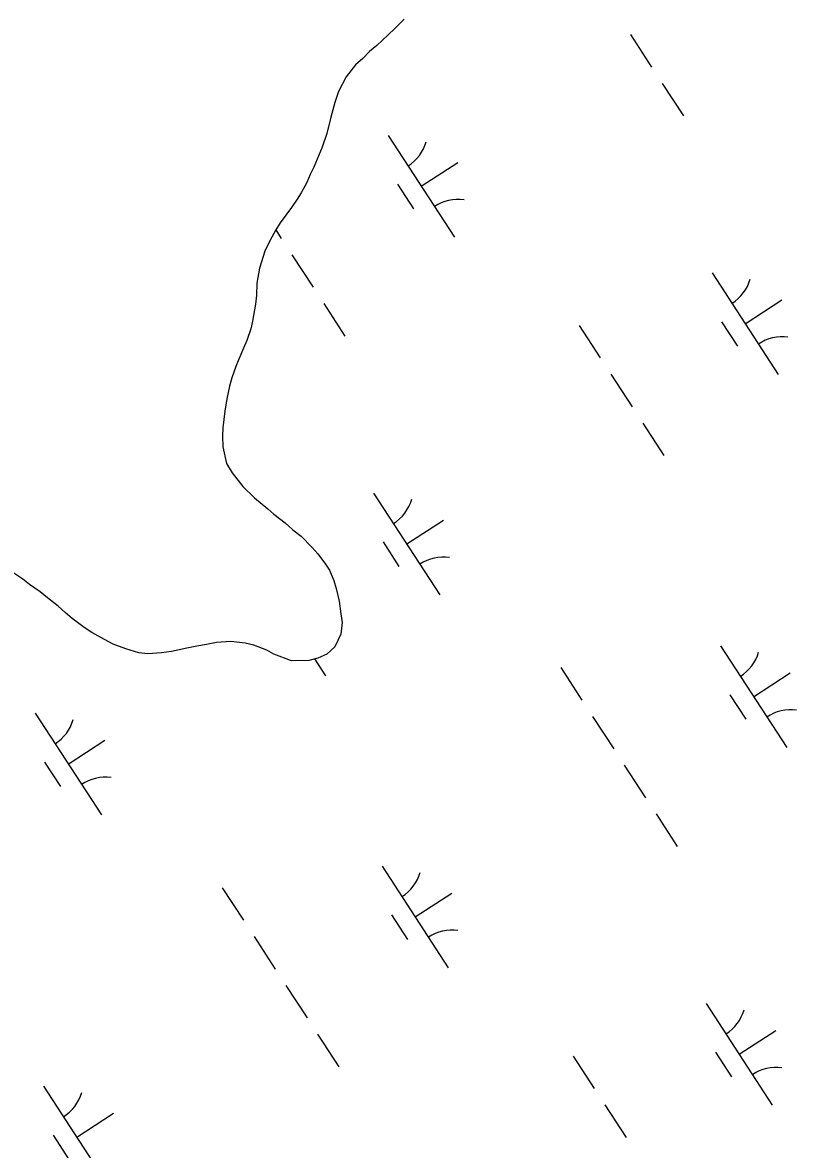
# Model space of a CAD drawing. Extents: x 3953924 to 3974542, y 193747 to 216192.
# Drawn here: x 3962753.2 to 3963071.9, y 210753.3 to 211217.7 of the extents above; entities that cross this region are included whole.
import ezdxf

# ---------------------------------------------------------------- set-up
doc = ezdxf.new("R2010")
doc.units = 0
doc.layers.add('V-TOPO-SHOR', color=7, linetype='Continuous')
doc.layers.add('V-WETL-SWMP', color=7, linetype='Continuous')

msp = doc.modelspace()

# ---------------------------------------------------------------- linework, layer by layer
at = {"layer": 'V-TOPO-SHOR'}
for points in [[(3962910.27, 211219.15), (3962906.46, 211215.26), (3962903.74, 211212.58), (3962899.11, 211208.3), (3962895.99, 211205.76), (3962893.27, 211202.94), (3962890.27, 211200.26), (3962886.46, 211195.3), (3962883.3, 211189.24), (3962881.78, 211184.8), (3962880.12, 211178.74), (3962879.28, 211175.37), (3962878.44, 211172), (3962876.51, 211166.34), (3962875.14, 211163.11), (3962873.07, 211158.13), (3962871.56, 211155.04), (3962870.19, 211151.81), (3962867.86, 211147.5)], [(3962867.86, 211147.5), (3962866.22, 211144.95), (3962863.9, 211141.46), (3962859.26, 211135.15), (3962857.48, 211132.33), (3962855.01, 211127.75), (3962852.96, 211123.45), (3962850.74, 211116.44), (3962849.62, 211110.24), (3962849.58, 211105.38), (3962849.14, 211101.61), (3962847.88, 211094.59), (3962847.18, 211091.49), (3962845.52, 211086.64), (3962844.14, 211083.55), (3962842.22, 211078.97), (3962840.98, 211076.01), (3962839.32, 211071.3), (3962838.35, 211067.93), (3962837.23, 211062.67), (3962836.52, 211057.55), (3962835.66, 211050.67), (3962835.5, 211047.29), (3962835.6, 211042.84), (3962837.16, 211035.94), (3962839.43, 211032.14), (3962843.84, 211026.57), (3962848.67, 211021.81), (3962854.17, 211017.31), (3962856.72, 211015.13), (3962861.28, 211011.58), (3962864.5, 211008.72), (3962867.85, 211006), (3962872.28, 211001.51), (3962874.82, 210998.79), (3962877.89, 210994.58), (3962879.63, 210992), (3962881.35, 210987.8), (3962882.27, 210984.42), (3962883.58, 210979.28), (3962884.22, 210974.01), (3962884.73, 210970.49), (3962884.29, 210965.63), (3962881.82, 210960.39), (3962878.42, 210957.44), (3962874.76, 210955.85), (3962871.11, 210954.8), (3962863.95, 210954.72), (3962856.68, 210957.47), (3962853.72, 210959.12), (3962848.47, 210961.18), (3962844.83, 210962.02), (3962838.9, 210962.61), (3962833.09, 210962.24), (3962828.9, 210961.47), (3962824.97, 210960.69), (3962820.78, 210959.91), (3962814.56, 210958.47), (3962810.37, 210957.96), (3962804.7, 210957.6), (3962801.05, 210958.04), (3962795.67, 210959.56), (3962790.41, 210961.49), (3962786.92, 210963.41), (3962781.68, 210966.42), (3962778.58, 210968.47), (3962773.62, 210972.15), (3962770.67, 210974.61), (3962767.85, 210977.19), (3962763.42, 210980.6), (3962760.47, 210983.06), (3962756.04, 210986.2), (3962753.22, 210988.38), (3962748.78, 210991.38)]]:
    msp.add_lwpolyline(points, dxfattribs=at)
at = {"layer": 'V-WETL-SWMP'}
for p, q in [((3962910.27, 211219.15), (3962906.46, 211215.26)), ((3962903.73, 211212.58), (3962899.11, 211208.3)), ((3962906.46, 211215.26), (3962903.73, 211212.58)), ((3963003.5, 211212.76), (3963012.23, 211199.35)), ((3962899.11, 211208.3), (3962895.99, 211205.76)), ((3962893.26, 211202.94), (3962890.27, 211200.26)), ((3962895.99, 211205.76), (3962893.26, 211202.94)), ((3962890.27, 211200.26), (3962886.45, 211195.3)), ((3962886.45, 211195.3), (3962883.3, 211189.24)), ((3962883.3, 211189.24), (3962881.78, 211184.8)), ((3963016.59, 211192.64), (3963025.32, 211179.23)), ((3962881.78, 211184.8), (3962880.12, 211178.74)), ((3962880.12, 211178.74), (3962878.44, 211172)), ((3962878.44, 211172), (3962876.51, 211166.34)), ((3962903.73, 211171.17), (3962931, 211129.27)), ((3962876.51, 211166.34), (3962875.14, 211163.11)), ((3962875.14, 211163.11), (3962873.07, 211158.13)), ((3962873.07, 211158.13), (3962871.56, 211155.04)), ((3962917.36, 211150.22), (3962932.45, 211160.04)), ((3962870.19, 211151.81), (3962867.86, 211147.51)), ((3962871.56, 211155.04), (3962870.19, 211151.81)), ((3962867.86, 211147.51), (3962866.22, 211144.95)), ((3962907.63, 211151.04), (3962914.17, 211140.98)), ((3962866.22, 211144.95), (3962863.9, 211141.46)), ((3962863.9, 211141.46), (3962859.26, 211135.15)), ((3962859.26, 211135.15), (3962857.48, 211132.33)), ((3962857.48, 211132.33), (3962855.02, 211127.75)), ((3962857.43, 211132.24), (3962859.73, 211128.72)), ((3962852.96, 211123.45), (3962850.74, 211116.45)), ((3962855.02, 211127.75), (3962852.96, 211123.45)), ((3962864.09, 211122.01), (3962872.82, 211108.6)), ((3962850.74, 211116.45), (3962849.62, 211110.24)), ((3963037.15, 211114.55), (3963064.42, 211072.65)), ((3962849.62, 211110.24), (3962849.58, 211105.38)), ((3962849.58, 211105.38), (3962849.14, 211101.6)), ((3962849.14, 211101.6), (3962847.88, 211094.59)), ((3962877.19, 211101.9), (3962885.91, 211088.49)), ((3963050.79, 211093.6), (3963065.87, 211103.42)), ((3962847.18, 211091.49), (3962845.52, 211086.64)), ((3962847.88, 211094.59), (3962847.18, 211091.49)), ((3962982.39, 211092.88), (3962991.12, 211079.47)), ((3963041.05, 211094.42), (3963047.59, 211084.36)), ((3962845.52, 211086.64), (3962844.14, 211083.55)), ((3962844.14, 211083.55), (3962842.22, 211078.97)), ((3962842.22, 211078.97), (3962840.98, 211076.01)), ((3962840.98, 211076.01), (3962839.33, 211071.3)), ((3962995.48, 211072.76), (3963004.21, 211059.35)), ((3962838.35, 211067.93), (3962837.23, 211062.67)), ((3962839.33, 211071.3), (3962838.35, 211067.93)), ((3962837.23, 211062.67), (3962836.52, 211057.55)), ((3962836.52, 211057.55), (3962835.66, 211050.67)), ((3962835.66, 211050.67), (3962835.5, 211047.29)), ((3963008.58, 211052.65), (3963017.31, 211039.24)), ((3962835.5, 211047.29), (3962835.6, 211042.84)), ((3962835.6, 211042.84), (3962837.16, 211035.94)), ((3962837.16, 211035.94), (3962839.43, 211032.14)), ((3962839.43, 211032.14), (3962843.84, 211026.57)), ((3962843.84, 211026.57), (3962848.67, 211021.81)), ((3962848.67, 211021.81), (3962854.17, 211017.31)), ((3962897.74, 211023.81), (3962925.02, 210981.91)), ((3962854.17, 211017.31), (3962856.72, 211015.13)), ((3962856.72, 211015.13), (3962861.28, 211011.58)), ((3962911.38, 211002.86), (3962926.47, 211012.68)), ((3962861.28, 211011.58), (3962864.5, 211008.72)), ((3962864.5, 211008.72), (3962867.85, 211006)), ((3962867.85, 211006), (3962872.28, 211001.51)), ((3962901.64, 211003.68), (3962908.19, 210993.62)), ((3962872.28, 211001.51), (3962874.82, 210998.79)), ((3962874.82, 210998.79), (3962877.89, 210994.58)), ((3962877.89, 210994.58), (3962879.63, 210992)), ((3962753.22, 210988.38), (3962748.79, 210991.38)), ((3962879.63, 210992), (3962881.35, 210987.8)), ((3962756.04, 210986.2), (3962753.22, 210988.38)), ((3962760.47, 210983.06), (3962756.04, 210986.2)), ((3962881.35, 210987.8), (3962882.27, 210984.42)), ((3962882.27, 210984.42), (3962883.58, 210979.28)), ((3962763.42, 210980.6), (3962760.47, 210983.06)), ((3962767.85, 210977.19), (3962763.42, 210980.6)), ((3962770.67, 210974.61), (3962767.85, 210977.19)), ((3962883.58, 210979.28), (3962884.22, 210974.01)), ((3962773.62, 210972.15), (3962770.67, 210974.61)), ((3962778.58, 210968.47), (3962773.62, 210972.15)), ((3962884.22, 210974.01), (3962884.73, 210970.49)), ((3962884.73, 210970.49), (3962884.29, 210965.63)), ((3962781.68, 210966.42), (3962778.58, 210968.47)), ((3962786.92, 210963.41), (3962781.68, 210966.42)), ((3962884.29, 210965.63), (3962881.82, 210960.39)), ((3962790.41, 210961.49), (3962786.92, 210963.41)), ((3962795.67, 210959.56), (3962790.41, 210961.49)), ((3962828.9, 210961.47), (3962824.97, 210960.69)), ((3962833.09, 210962.24), (3962828.9, 210961.47)), ((3962838.9, 210962.61), (3962833.09, 210962.24)), ((3962844.83, 210962.02), (3962838.9, 210962.61)), ((3962848.47, 210961.18), (3962844.83, 210962.02)), ((3962853.72, 210959.12), (3962848.47, 210961.18)), ((3962801.05, 210958.04), (3962795.67, 210959.56)), ((3962804.7, 210957.6), (3962801.05, 210958.04)), ((3962810.37, 210957.96), (3962804.7, 210957.6)), ((3962814.56, 210958.47), (3962810.37, 210957.96)), ((3962820.78, 210959.91), (3962814.56, 210958.47)), ((3962824.97, 210960.69), (3962820.78, 210959.91)), ((3962856.68, 210957.47), (3962853.72, 210959.12)), ((3962863.95, 210954.72), (3962856.68, 210957.47)), ((3962878.42, 210957.44), (3962874.76, 210955.85)), ((3962881.82, 210960.39), (3962878.42, 210957.44)), ((3963040.63, 210960.85), (3963067.91, 210918.95)), ((3962871.11, 210954.8), (3962863.95, 210954.72)), ((3962874.76, 210955.85), (3962871.11, 210954.8)), ((3962873.37, 210955.45), (3962877.9, 210948.49)), ((3962974.81, 210951.92), (3962983.54, 210938.51)), ((3963054.27, 210939.9), (3963069.36, 210949.72)), ((3963044.53, 210940.72), (3963051.08, 210930.66)), ((3962758.34, 210933.07), (3962785.62, 210891.16)), ((3962987.91, 210931.8), (3962996.63, 210918.4)), ((3962771.98, 210912.11), (3962787.06, 210921.93)), ((3962762.24, 210912.93), (3962768.78, 210902.88)), ((3963001, 210911.69), (3963009.73, 210898.28)), ((3963014.09, 210891.58), (3963022.82, 210878.17)), ((3962901.23, 210870.11), (3962928.51, 210828.2)), ((3962835.41, 210861.17), (3962844.14, 210847.76)), ((3962914.87, 210849.15), (3962929.95, 210858.97)), ((3962905.13, 210849.97), (3962911.67, 210839.92)), ((3962848.5, 210841.06), (3962857.23, 210827.65)), ((3962861.59, 210820.95), (3962870.32, 210807.54)), ((3963034.65, 210813.49), (3963061.93, 210771.59)), ((3962874.69, 210800.83), (3962883.42, 210787.42)), ((3963048.29, 210792.54), (3963063.37, 210802.36)), ((3962979.89, 210791.81), (3962988.62, 210778.4)), ((3963038.55, 210793.36), (3963045.1, 210783.3)), ((3962761.82, 210779.36), (3962789.1, 210737.46)), ((3962992.99, 210771.7), (3963001.72, 210758.29)), ((3962775.46, 210758.41), (3962790.55, 210768.23)), ((3962765.72, 210759.23), (3962772.27, 210749.17))]:
    msp.add_line(p, q, dxfattribs=at)
for centre, start, end in [((3962902.5, 211173.5), 302.2901, 343.8338), ((3962932.63, 211127.2), 82.2901, 123.8337), ((3963035.92, 211116.88), 302.2901, 343.8338), ((3963066.05, 211070.58), 82.2901, 123.8337), ((3962896.51, 211026.14), 302.2901, 343.8338), ((3962926.65, 210979.84), 82.2901, 123.8337), ((3963039.4, 210963.18), 302.2901, 343.8338), ((3963069.54, 210916.88), 82.2901, 123.8337), ((3962757.11, 210935.39), 302.2901, 343.8338), ((3962787.24, 210889.09), 82.2901, 123.8337), ((3962900, 210872.43), 302.2901, 343.8338), ((3962930.13, 210826.13), 82.2901, 123.8337), ((3963033.42, 210815.82), 302.2901, 343.8338), ((3963063.56, 210769.52), 82.2901, 123.8337), ((3962760.59, 210781.69), 302.2901, 343.8338)]:
    msp.add_arc(centre, 17.62, start, end, dxfattribs=at)

doc.saveas('drawing.dxf')
